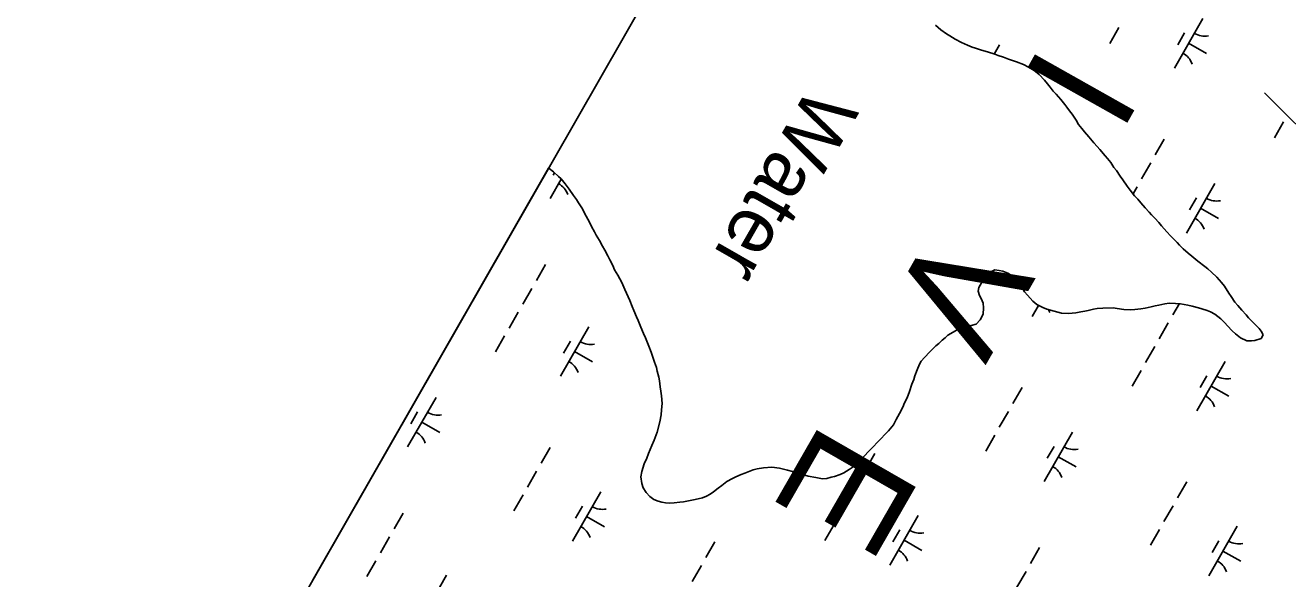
# Model space of a CAD drawing. Extents: x 3930721 to 3950824, y 220441 to 242861.
# Drawn here: x 3937829 to 3938935, y 233458 to 233943 of the extents above; entities that cross this region are included whole.
import ezdxf

# ---------------------------------------------------------------- set-up
doc = ezdxf.new("R2010")
doc.units = 0
for name, color, linetype in [('V-GRID-FRAM', 7, 'Continuous'), ('V-RIVR-IDEN', 7, 'Continuous'), ('V-UTIL-LINE', 7, 'Continuous'), ('V-WETL-SWMP', 7, 'Continuous')]:
    doc.layers.add(name, color=color, linetype=linetype)

msp = doc.modelspace()

# ---------------------------------------------------------------- linework, layer by layer
at = {"layer": 'V-GRID-FRAM'}
msp.add_lwpolyline([(3948829, 235080.9), (3941569.4, 222286.8), (3934009.8, 226348.1), (3941449.6, 239338.6), (3948829, 235080.9)], dxfattribs=at)
at = {"layer": 'V-UTIL-LINE'}
msp.add_lwpolyline([(3944449, 231161.2), (3944066.6, 231705.8), (3939717, 233085.7), (3938914.9, 233883.4)], dxfattribs=at)
at = {"layer": 'V-WETL-SWMP'}
for p, q in [((3938626.7, 233942.8), (3938631.4, 233938.6)), ((3938787.2, 233940.6), (3938779.3, 233926.7)), ((3938861, 233948.6), (3938836.1, 233905.2)), ((3938631.4, 233938.6), (3938636.2, 233935.2)), ((3938636.2, 233935.2), (3938639.2, 233933.3)), ((3938639.2, 233933.3), (3938643.9, 233930.4)), ((3938643.9, 233930.4), (3938649.4, 233927.5)), ((3938844.8, 233935.9), (3938838.9, 233925.5)), ((3938649.4, 233927.5), (3938654.6, 233925.2)), ((3938654.6, 233925.2), (3938658.7, 233923.5)), ((3938658.7, 233923.5), (3938661.8, 233922.5)), ((3938661.8, 233922.5), (3938667, 233920.8)), ((3938667, 233920.8), (3938672.1, 233919.3)), ((3938672.1, 233919.3), (3938678.7, 233917.2)), ((3938682.8, 233925.5), (3938678.2, 233917.4)), ((3938678.7, 233917.2), (3938681.7, 233916.3)), ((3938848.5, 233926.9), (3938864.2, 233917.9)), ((3938681.7, 233916.3), (3938686.3, 233914.6)), ((3938686.3, 233914.6), (3938690.7, 233913.1)), ((3938690.7, 233913.1), (3938697.6, 233910.6)), ((3938697.6, 233910.6), (3938703.9, 233908.2)), ((3938703.9, 233908.2), (3938708.3, 233905.9)), ((3938708.3, 233905.9), (3938711.7, 233903.9)), ((3938711.7, 233903.9), (3938714.2, 233902.2)), ((3938714.2, 233902.2), (3938717.5, 233899.4)), ((3938717.5, 233899.4), (3938722.3, 233894.6)), ((3938722.3, 233894.6), (3938724.7, 233891.2)), ((3938724.7, 233891.2), (3938727.2, 233888.4)), ((3938727.2, 233888.4), (3938729.9, 233884.8)), ((3938729.9, 233884.8), (3938732.4, 233882.2)), ((3938732.4, 233882.2), (3938736.4, 233877.6)), ((3938736.4, 233877.6), (3938739.9, 233873.2)), ((3938739.9, 233873.2), (3938741.8, 233870.9)), ((3938741.8, 233870.9), (3938744.1, 233867.6)), ((3938744.1, 233867.6), (3938746.4, 233864.7)), ((3938746.4, 233864.7), (3938749.9, 233859.4)), ((3938749.9, 233859.4), (3938752.1, 233855.7)), ((3938752.1, 233855.7), (3938754.8, 233852.1)), ((3938754.8, 233852.1), (3938757.3, 233849.2)), ((3938931.6, 233857.9), (3938923.6, 233844)), ((3938757.3, 233849.2), (3938761.1, 233844.8)), ((3938761.1, 233844.8), (3938765.4, 233839.7)), ((3938765.4, 233839.7), (3938768.2, 233836.4)), ((3938827.2, 233842.9), (3938819.2, 233829)), ((3938768.2, 233836.4), (3938770.8, 233833.7)), ((3938770.8, 233833.7), (3938775.4, 233828.2)), ((3938775.4, 233828.2), (3938777.3, 233825.9)), ((3938287.6, 233817.5), (3938080.4, 233455.6)), ((3938288.2, 233817.1), (3938287.6, 233817.5)), ((3938777.3, 233825.9), (3938780.3, 233822.3)), ((3938780.3, 233822.3), (3938783, 233818.1)), ((3938783, 233818.1), (3938785.2, 233815.3)), ((3938815.3, 233822), (3938807.3, 233808.1)), ((3938291.8, 233814.1), (3938288.2, 233817.1)), ((3938298.6, 233807.9), (3938288.9, 233790.9)), ((3938292.8, 233813.2), (3938291.6, 233811.2)), ((3938296.2, 233810.2), (3938291.8, 233814.1)), ((3938298.6, 233808), (3938296.2, 233810.2)), ((3938302.2, 233803.8), (3938298.6, 233808)), ((3938785.2, 233815.3), (3938788.5, 233810.5)), ((3938788.5, 233810.5), (3938790.9, 233807.1)), ((3938790.9, 233807.1), (3938794.6, 233801.7)), ((3938305.7, 233799), (3938302.2, 233803.8)), ((3938309.5, 233793.6), (3938305.7, 233799)), ((3938794.6, 233801.7), (3938797.2, 233798.1)), ((3938797.2, 233798.1), (3938801.2, 233793.3)), ((3938803.3, 233801.2), (3938799.8, 233795)), ((3938871.4, 233804), (3938846.6, 233760.6)), ((3938312, 233790), (3938309.5, 233793.6)), ((3938313.8, 233787.1), (3938312, 233790)), ((3938316.7, 233782.6), (3938313.8, 233787.1)), ((3938801.2, 233793.3), (3938803.9, 233790.2)), ((3938803.9, 233790.2), (3938806.7, 233787)), ((3938806.7, 233787), (3938810.4, 233782.8)), ((3938855.3, 233791.4), (3938849.3, 233780.9)), ((3938320.6, 233775.4), (3938316.7, 233782.6)), ((3938323.5, 233770), (3938320.6, 233775.4)), ((3938810.4, 233782.8), (3938813.9, 233778.9)), ((3938813.9, 233778.9), (3938815.9, 233776.6)), ((3938815.9, 233776.6), (3938818.9, 233773.5)), ((3938818.9, 233773.5), (3938822.4, 233769.8)), ((3938859, 233782.3), (3938874.6, 233773.4)), ((3938325.3, 233766.4), (3938323.5, 233770)), ((3938327.8, 233761.6), (3938325.3, 233766.4)), ((3938822.4, 233769.8), (3938824.8, 233766.8)), ((3938824.8, 233766.8), (3938829.5, 233761.5)), ((3938329.4, 233758.6), (3938327.8, 233761.6)), ((3938332.1, 233753.9), (3938329.4, 233758.6)), ((3938335, 233749.1), (3938332.1, 233753.9)), ((3938829.5, 233761.5), (3938832.7, 233758.1)), ((3938832.7, 233758.1), (3938834.9, 233755.8)), ((3938834.9, 233755.8), (3938838.4, 233752.2)), ((3938838.4, 233752.2), (3938840.4, 233749.9)), ((3938336.9, 233745.7), (3938335, 233749.1)), ((3938339.6, 233740.6), (3938336.9, 233745.7)), ((3938341.4, 233737), (3938339.6, 233740.6)), ((3938840.4, 233749.9), (3938843.8, 233746.8)), ((3938843.8, 233746.8), (3938848, 233743)), ((3938848, 233743), (3938851.3, 233740.2)), ((3938851.3, 233740.2), (3938856.7, 233735.9)), ((3938284.9, 233732.9), (3938276.9, 233719)), ((3938343.9, 233732), (3938341.4, 233737)), ((3938345.5, 233728.4), (3938343.9, 233732)), ((3938856.7, 233735.9), (3938862.7, 233731.2)), ((3938862.7, 233731.2), (3938865.2, 233729.2)), ((3938865.2, 233729.2), (3938868.5, 233726.3)), ((3938348.4, 233723.6), (3938345.5, 233728.4)), ((3938350, 233720.3), (3938348.4, 233723.6)), ((3938351.7, 233717.2), (3938350, 233720.3)), ((3938667.8, 233718.3), (3938664.7, 233712.9)), ((3938670.3, 233721.9), (3938667.8, 233718.3)), ((3938674.7, 233726.3), (3938670.3, 233721.9)), ((3938678.6, 233728.2), (3938674.7, 233726.3)), ((3938682.4, 233727.8), (3938678.6, 233728.2)), ((3938685.7, 233727.1), (3938682.4, 233727.8)), ((3938690.7, 233725.2), (3938685.7, 233727.1)), ((3938696.7, 233720.9), (3938690.7, 233725.2)), ((3938700.7, 233716.3), (3938696.7, 233720.9)), ((3938868.5, 233726.3), (3938873.1, 233721.9)), ((3938873.1, 233721.9), (3938877.2, 233717.1)), ((3938273, 233712), (3938265, 233698.2)), ((3938354.5, 233711.2), (3938351.7, 233717.2)), ((3938358.8, 233701.4), (3938354.5, 233711.2)), ((3938664.7, 233712.9), (3938664, 233709.6)), ((3938664, 233709.6), (3938665.3, 233705.7)), ((3938703.2, 233711.8), (3938700.7, 233716.3)), ((3938704.6, 233709.1), (3938703.2, 233711.8)), ((3938707.2, 233706.2), (3938704.6, 233709.1)), ((3938877.2, 233717.1), (3938879.9, 233713.9)), ((3938879.9, 233713.9), (3938883.7, 233708)), ((3938883.7, 233708), (3938885.8, 233704.9)), ((3938360.9, 233696.1), (3938358.8, 233701.4)), ((3938362.3, 233692.8), (3938360.9, 233696.1)), ((3938665.3, 233705.7), (3938666.7, 233703.1)), ((3938666.7, 233703.1), (3938668.3, 233699)), ((3938668.3, 233699), (3938668.8, 233695)), ((3938712.1, 233700.9), (3938707.2, 233706.2)), ((3938717, 233697.2), (3938711.4, 233687.4)), ((3938715.5, 233698), (3938712.1, 233700.9)), ((3938720.7, 233695.2), (3938715.5, 233698)), ((3938815.7, 233696), (3938810.4, 233694.7)), ((3938819.2, 233696.8), (3938815.7, 233696)), ((3938822.5, 233697.5), (3938819.2, 233696.8)), ((3938827.7, 233698.5), (3938822.5, 233697.5)), ((3938831.3, 233699), (3938827.7, 233698.5)), ((3938837.1, 233698.9), (3938831.3, 233699)), ((3938840.4, 233698.7), (3938834.7, 233688.8)), ((3938841.4, 233698.6), (3938837.1, 233698.9)), ((3938847.7, 233697.4), (3938841.4, 233698.6)), ((3938851.5, 233696.4), (3938847.7, 233697.4)), ((3938857, 233695), (3938851.5, 233696.4)), ((3938885.8, 233704.9), (3938889.1, 233700.1)), ((3938889.1, 233700.1), (3938891.5, 233697.1)), ((3938891.5, 233697.1), (3938895.1, 233692.9)), ((3938261, 233691.2), (3938253.1, 233677.3)), ((3938364.6, 233687.2), (3938362.3, 233692.8)), ((3938366.2, 233683.8), (3938364.6, 233687.2)), ((3938665.8, 233684.6), (3938662.2, 233680.8)), ((3938668.4, 233689.4), (3938665.8, 233684.6)), ((3938668.8, 233695), (3938668.4, 233689.4)), ((3938724.3, 233694), (3938720.7, 233695.2)), ((3938730.6, 233692), (3938724.3, 233694)), ((3938737.2, 233690.4), (3938730.6, 233692)), ((3938743.1, 233690), (3938737.2, 233690.4)), ((3938749.6, 233690.7), (3938743.1, 233690)), ((3938754.1, 233691.6), (3938749.6, 233690.7)), ((3938757.4, 233692.1), (3938754.1, 233691.6)), ((3938760.5, 233692.8), (3938757.4, 233692.1)), ((3938765.2, 233693.9), (3938760.5, 233692.8)), ((3938768.4, 233694.3), (3938765.2, 233693.9)), ((3938773.3, 233694.8), (3938768.4, 233694.3)), ((3938782.4, 233694.9), (3938773.3, 233694.8)), ((3938786, 233694.5), (3938782.4, 233694.9)), ((3938791.8, 233693.6), (3938786, 233694.5)), ((3938797.5, 233693.2), (3938791.8, 233693.6)), ((3938801.3, 233693.5), (3938797.5, 233693.2)), ((3938806.6, 233694.1), (3938801.3, 233693.5)), ((3938810.4, 233694.7), (3938806.6, 233694.1)), ((3938860.1, 233694.1), (3938857, 233695)), ((3938864.6, 233692.8), (3938860.1, 233694.1)), ((3938867.6, 233691.5), (3938864.6, 233692.8)), ((3938871.6, 233689.4), (3938867.6, 233691.5)), ((3938876.8, 233685.5), (3938871.6, 233689.4)), ((3938880.2, 233682), (3938876.8, 233685.5)), ((3938895.1, 233692.9), (3938898.8, 233688.9)), ((3938898.8, 233688.9), (3938901, 233686.4)), ((3938901, 233686.4), (3938904.3, 233683)), ((3938322.9, 233678.4), (3938298, 233635)), ((3938368.4, 233678.2), (3938366.2, 233683.8)), ((3938370.8, 233672.4), (3938368.4, 233678.2)), ((3938642.1, 233673.8), (3938637.6, 233671.1)), ((3938645.1, 233675.4), (3938642.1, 233673.8)), ((3938650.4, 233677.4), (3938645.1, 233675.4)), ((3938653.7, 233678.4), (3938650.4, 233677.4)), ((3938657.9, 233679.4), (3938653.7, 233678.4)), ((3938662.2, 233680.8), (3938657.9, 233679.4)), ((3938830.7, 233681.8), (3938822.7, 233667.9)), ((3938882.6, 233679.3), (3938880.2, 233682)), ((3938886.7, 233674.9), (3938882.6, 233679.3)), ((3938889.7, 233672.2), (3938886.7, 233674.9)), ((3938904.3, 233683), (3938907.1, 233680.1)), ((3938907.1, 233680.1), (3938910.2, 233676.8)), ((3938910.2, 233676.8), (3938912.1, 233674.5)), ((3938912.1, 233674.5), (3938913.8, 233671.5)), ((3938249.1, 233670.4), (3938241.1, 233656.5)), ((3938306.7, 233665.7), (3938300.7, 233655.3)), ((3938372.4, 233668.8), (3938370.8, 233672.4)), ((3938375.5, 233661.5), (3938372.4, 233668.8)), ((3938629.6, 233663.9), (3938627.1, 233661.6)), ((3938632.4, 233666.6), (3938629.6, 233663.9)), ((3938635, 233668.7), (3938632.4, 233666.6)), ((3938637.6, 233671.1), (3938635, 233668.7)), ((3938894, 233668.7), (3938889.7, 233672.2)), ((3938899.5, 233666.1), (3938894, 233668.7)), ((3938903.5, 233666), (3938899.5, 233666.1)), ((3938906.5, 233666.5), (3938903.5, 233666)), ((3938912.1, 233668.2), (3938906.5, 233666.5)), ((3938913.8, 233671.5), (3938912.1, 233668.2)), ((3938310.4, 233656.7), (3938326, 233647.7)), ((3938377.5, 233656.2), (3938375.5, 233661.5)), ((3938378.8, 233652.8), (3938377.5, 233656.2)), ((3938380.4, 233647.5), (3938378.8, 233652.8)), ((3938616.9, 233651.6), (3938614.1, 233648.4)), ((3938621.7, 233656.5), (3938616.9, 233651.6)), ((3938624.3, 233659), (3938621.7, 233656.5)), ((3938627.1, 233661.6), (3938624.3, 233659)), ((3938818.8, 233661), (3938810.8, 233647.1)), ((3938382.1, 233642.8), (3938380.4, 233647.5)), ((3938382.9, 233639.4), (3938382.1, 233642.8)), ((3938610.6, 233640.6), (3938608.7, 233635.3)), ((3938612.7, 233645.8), (3938610.6, 233640.6)), ((3938614.1, 233648.4), (3938612.7, 233645.8)), ((3938806.8, 233640.2), (3938798.9, 233626.3)), ((3938880.6, 233648.1), (3938855.7, 233604.7)), ((3938384.2, 233634.4), (3938382.9, 233639.4)), ((3938384.7, 233631.1), (3938384.2, 233634.4)), ((3938385.5, 233625.8), (3938384.7, 233631.1)), ((3938607.7, 233632.3), (3938606, 233628.2)), ((3938608.7, 233635.3), (3938607.7, 233632.3)), ((3938864.5, 233635.5), (3938858.5, 233625.1)), ((3938386, 233621.9), (3938385.5, 233625.8)), ((3938386.5, 233617.8), (3938386, 233621.9)), ((3938603.9, 233621.8), (3938601.7, 233616.1)), ((3938606, 233628.2), (3938603.9, 233621.8)), ((3938702.5, 233625.1), (3938694.5, 233611.2)), ((3938868.2, 233626.4), (3938883.8, 233617.5)), ((3938189, 233616.5), (3938164.1, 233573.1)), ((3938387.1, 233611.1), (3938386.5, 233617.8)), ((3938386.7, 233605.5), (3938387.1, 233611.1)), ((3938597.9, 233607.9), (3938595.2, 233602.3)), ((3938599.6, 233611.9), (3938597.9, 233607.9)), ((3938601.7, 233616.1), (3938599.6, 233611.9)), ((3938172.8, 233603.8), (3938166.9, 233593.4)), ((3938385.2, 233595), (3938386.2, 233601.2)), ((3938386.2, 233601.2), (3938386.7, 233605.5)), ((3938592.2, 233597.2), (3938589.8, 233592.5)), ((3938595.2, 233602.3), (3938592.2, 233597.2)), ((3938690.5, 233604.3), (3938682.6, 233590.4)), ((3938176.6, 233594.8), (3938192.2, 233585.8)), ((3938380.2, 233579.1), (3938382.8, 233586)), ((3938382.8, 233586), (3938385.2, 233595)), ((3938585.5, 233587.3), (3938582.1, 233583.7)), ((3938589.8, 233592.5), (3938585.5, 233587.3)), ((3938746.7, 233586.2), (3938721.9, 233542.9)), ((3938375.3, 233567.5), (3938378.2, 233574.4)), ((3938378.2, 233574.4), (3938380.2, 233579.1)), ((3938575.4, 233576.6), (3938572.6, 233573.7)), ((3938579.3, 233580.8), (3938575.4, 233576.6)), ((3938582.1, 233583.7), (3938579.3, 233580.8)), ((3938678.6, 233583.4), (3938670.7, 233569.5)), ((3938289.1, 233572.6), (3938281.1, 233558.8)), ((3938371.5, 233558.2), (3938373.6, 233563.4)), ((3938373.6, 233563.4), (3938375.3, 233567.5)), ((3938563.8, 233564.6), (3938560.4, 233561.3)), ((3938568.4, 233569.6), (3938563.8, 233564.6)), ((3938573.6, 233567.5), (3938565.6, 233553.6)), ((3938572.6, 233573.7), (3938568.4, 233569.6)), ((3938730.6, 233573.6), (3938724.6, 233563.2)), ((3938734.3, 233564.5), (3938749.9, 233555.6)), ((3938277.1, 233551.8), (3938269.2, 233537.9)), ((3938368.5, 233546.8), (3938369.2, 233551.6)), ((3938369.2, 233551.6), (3938371.5, 233558.2)), ((3938466.8, 233553), (3938459.6, 233550.2)), ((3938470.5, 233553.9), (3938466.8, 233553)), ((3938475.9, 233554.9), (3938470.5, 233553.9)), ((3938483.2, 233555.3), (3938475.9, 233554.9)), ((3938490.1, 233554.6), (3938483.2, 233555.3)), ((3938497.1, 233552.9), (3938490.1, 233554.6)), ((3938501.5, 233551.7), (3938497.1, 233552.9)), ((3938506.1, 233550.2), (3938501.5, 233551.7)), ((3938551.1, 233553.2), (3938546.3, 233550.5)), ((3938554.4, 233555.6), (3938551.1, 233553.2)), ((3938558.2, 233558.9), (3938554.4, 233555.6)), ((3938560.4, 233561.3), (3938558.2, 233558.9)), ((3938369.2, 233541), (3938368.5, 233546.8)), ((3938370.5, 233537.4), (3938369.2, 233541)), ((3938443.9, 233542.7), (3938439.3, 233539.4)), ((3938448.7, 233545.4), (3938443.9, 233542.7)), ((3938451.8, 233547), (3938448.7, 233545.4)), ((3938456.5, 233549.1), (3938451.8, 233547)), ((3938459.6, 233550.2), (3938456.5, 233549.1)), ((3938509.2, 233549.3), (3938506.1, 233550.2)), ((3938515, 233547.5), (3938509.2, 233549.3)), ((3938521.8, 233546.2), (3938515, 233547.5)), ((3938527.6, 233545.3), (3938521.8, 233546.2)), ((3938531.5, 233545.6), (3938527.6, 233545.3)), ((3938535.2, 233546.5), (3938531.5, 233545.6)), ((3938538.3, 233547.3), (3938535.2, 233546.5)), ((3938543, 233548.9), (3938538.3, 233547.3)), ((3938546.3, 233550.5), (3938543, 233548.9)), ((3938561.6, 233546.7), (3938553.7, 233532.8)), ((3938846.8, 233542.4), (3938838.8, 233528.5)), ((3938265.2, 233531), (3938257.3, 233517.1)), ((3938333.3, 233533.8), (3938308.5, 233490.4)), ((3938373, 233533.2), (3938370.5, 233537.4)), ((3938376.3, 233529.7), (3938373, 233533.2)), ((3938379.8, 233527), (3938376.3, 233529.7)), ((3938425.9, 233529.9), (3938422.5, 233528.6)), ((3938429.2, 233531.8), (3938425.9, 233529.9)), ((3938432, 233533.7), (3938429.2, 233531.8)), ((3938436.3, 233537), (3938432, 233533.7)), ((3938439.3, 233539.4), (3938436.3, 233537)), ((3938317.2, 233521.2), (3938311.2, 233510.7)), ((3938383.6, 233525.7), (3938379.8, 233527)), ((3938386.9, 233524.6), (3938383.6, 233525.7)), ((3938390, 233524.2), (3938386.9, 233524.6)), ((3938393.4, 233523.9), (3938390, 233524.2)), ((3938397.7, 233524.1), (3938393.4, 233523.9)), ((3938402.7, 233524.8), (3938397.7, 233524.1)), ((3938405.9, 233525.1), (3938402.7, 233524.8)), ((3938414.5, 233526.9), (3938405.9, 233525.1)), ((3938418.6, 233527.6), (3938414.5, 233526.9)), ((3938422.5, 233528.6), (3938418.6, 233527.6)), ((3938549.7, 233525.9), (3938541.8, 233512)), ((3938834.9, 233521.6), (3938826.9, 233507.7)), ((3938160.2, 233515.1), (3938152.2, 233501.2)), ((3938320.9, 233512.1), (3938336.5, 233503.2)), ((3938611.5, 233513), (3938586.7, 233469.6)), ((3938537.8, 233505.1), (3938529.8, 233491.2)), ((3938595.4, 233500.4), (3938589.4, 233490)), ((3938822.9, 233500.8), (3938815, 233486.9)), ((3938891.1, 233503.6), (3938866.2, 233460.2)), ((3938148.2, 233494.3), (3938140.3, 233480.4)), ((3938433.4, 233490), (3938425.4, 233476.1)), ((3938599.1, 233491.3), (3938614.7, 233482.4)), ((3938874.9, 233490.9), (3938869, 233480.5)), ((3938717.9, 233484.9), (3938710, 233471)), ((3938878.6, 233481.9), (3938894.3, 233472.9)), ((3938136.3, 233473.4), (3938128.4, 233459.6)), ((3938421.5, 233469.2), (3938413.5, 233455.3)), ((3938706, 233464), (3938698, 233450.2)), ((3938198.1, 233460.6), (3938173.3, 233417.2))]:
    msp.add_line(p, q, dxfattribs=at)
for centre, start, end in [((3938862.5, 233950.7), 239.4279, 280.9715), ((3938835, 233902.8), 19.4279, 60.9715), ((3938287.8, 233788.5), 19.4279, 60.9715), ((3938873, 233806.2), 239.4279, 280.9715), ((3938845.5, 233758.2), 19.4279, 60.9715), ((3938710.3, 233685), 19.4279, 28.9799), ((3938324.4, 233680.5), 239.4279, 280.9715), ((3938296.9, 233632.6), 19.4279, 60.9715), ((3938882.1, 233650.3), 239.4279, 280.9715), ((3938854.6, 233602.4), 19.4279, 60.9715), ((3938190.5, 233618.6), 239.4279, 280.9715), ((3938163, 233570.7), 19.4279, 60.9715), ((3938748.2, 233588.4), 239.4279, 280.9715), ((3938720.8, 233540.5), 19.4279, 60.9715), ((3938334.8, 233536), 239.4279, 280.9715), ((3938307.4, 233488), 19.4279, 60.9715), ((3938613, 233515.2), 239.4279, 280.9715), ((3938892.6, 233505.7), 239.4279, 280.9715), ((3938585.6, 233467.3), 19.4279, 60.9715), ((3938865.1, 233457.8), 19.4279, 60.9715)]:
    msp.add_arc(centre, 17.6, start, end, dxfattribs=at)

# ---------------------------------------------------------------- texts
at = {"layer": 'V-RIVR-IDEN'}
for s, height, rotation, p in [(' I ', 100, 240.6031, (3938738.1, 233960.3)), ('Water', 50, 240.1997, (3938516.6, 233891.2)), ('  V   E ', 100, 240.1031, (3938665.1, 233835.8))]:
    msp.add_text(s, height=height, rotation=rotation, dxfattribs=at).set_placement(p)

doc.saveas('drawing.dxf')
